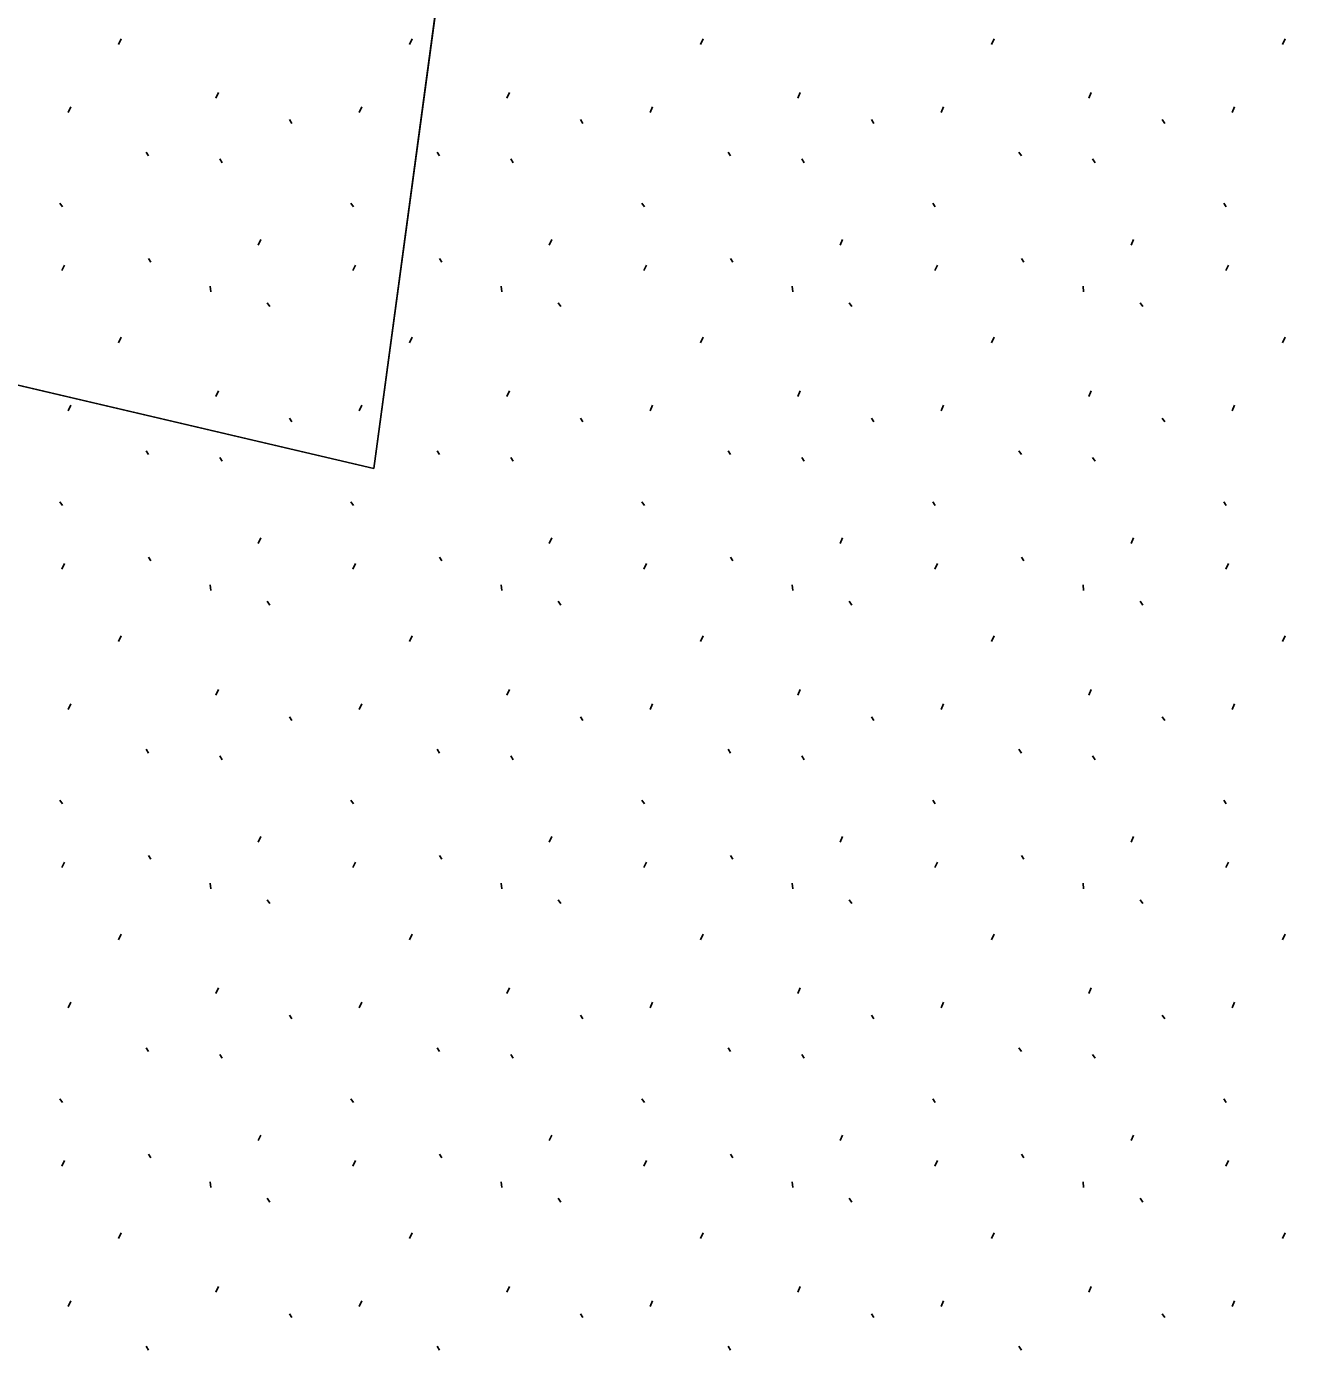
# Model space of a CAD drawing. Extents: x 419396 to 421519, y 4453567 to 4456767.
# Drawn here: x 420598.37 to 420634.6, y 4455660.36 to 4455698.13 of the extents above; entities that cross this region are included whole.
import ezdxf

# ---------------------------------------------------------------- set-up
doc = ezdxf.new("R2010")
doc.units = 0
doc.layers.add('0_KADASTRO', color=7, linetype='Continuous')
doc.layers.add('Level 41', color=7, linetype='Continuous')

msp = doc.modelspace()

# ---------------------------------------------------------------- linework, layer by layer
at = {"layer": '0_KADASTRO'}
for points in [[(420506.44, 4455709.378), (420516.325, 4455752.854), (420525.225, 4455781.05), (420578.04, 4455894.75), (420621.81, 4455921.26), (420641.86, 4455973.2), (420672.86, 4455995.01), (420698.25, 4456004.57), (420688.124, 4455985.034), (420683.467, 4455968.363), (420682.186, 4455953.735), (420668.168, 4455932.953), (420654.117, 4455891.066), (420638.239, 4455874.451), (420637.332, 4455825.874), (420621.38, 4455786.205), (420621.113, 4455745.073), (420614.844, 4455734.095), (420608.268, 4455685.53)], [(420545.417, 4455447.038), (420561.035, 4455696.592), (420608.268, 4455685.53), (420614.844, 4455734.095), (420621.113, 4455745.073), (420621.38, 4455786.205), (420636.291, 4455823.285), (420701.58, 4455861.23), (420708.62, 4455863.92), (420715.79, 4455864.57), (420723.78, 4455862.78), (420730.13, 4455859.19), (420735, 4455853.4), (420771.9, 4455797.51), (420787.06, 4455778.4), (420884.04, 4455668.02), (420888.93, 4455658.72), (420890.16, 4455653.06), (420890.461, 4455645.521), (420886.579, 4455581.517), (420884.979, 4455552.191), (420718.56, 4455563.04), (420710.4, 4455437.34), (420549.3, 4455446.81)]]:
    msp.add_lwpolyline(points, close=True, dxfattribs=at)
at = {"layer": 'Level 41'}
for p, q in [((420601, 4455697.621), (420601.072, 4455697.781)), ((420609.293, 4455697.621), (420609.365, 4455697.781)), ((420617.586, 4455697.621), (420617.658, 4455697.781)), ((420625.879, 4455697.621), (420625.951, 4455697.781)), ((420634.172, 4455697.621), (420634.244, 4455697.781)), ((420603.772, 4455696.091), (420603.842, 4455696.251)), ((420612.065, 4455696.091), (420612.135, 4455696.251)), ((420620.358, 4455696.091), (420620.428, 4455696.251)), ((420628.651, 4455696.091), (420628.721, 4455696.251)), ((420599.562, 4455695.683), (420599.633, 4455695.843)), ((420607.855, 4455695.683), (420607.926, 4455695.843)), ((420616.148, 4455695.683), (420616.219, 4455695.843)), ((420624.441, 4455695.683), (420624.512, 4455695.843)), ((420632.734, 4455695.683), (420632.805, 4455695.843)), ((420605.867, 4455695.475), (420605.938, 4455695.369)), ((420614.16, 4455695.475), (420614.231, 4455695.369)), ((420622.453, 4455695.475), (420622.524, 4455695.369)), ((420630.746, 4455695.475), (420630.817, 4455695.369)), ((420601.782, 4455694.546), (420601.853, 4455694.439)), ((420603.881, 4455694.354), (420603.952, 4455694.247)), ((420610.075, 4455694.546), (420610.146, 4455694.439)), ((420612.174, 4455694.354), (420612.245, 4455694.247)), ((420618.368, 4455694.546), (420618.439, 4455694.439)), ((420620.467, 4455694.354), (420620.538, 4455694.247)), ((420626.661, 4455694.546), (420626.732, 4455694.439)), ((420628.76, 4455694.354), (420628.831, 4455694.247)), ((420599.326, 4455693.093), (420599.397, 4455692.986)), ((420607.619, 4455693.093), (420607.69, 4455692.986)), ((420615.912, 4455693.093), (420615.983, 4455692.986)), ((420624.205, 4455693.093), (420624.276, 4455692.986)), ((420632.498, 4455693.093), (420632.569, 4455692.986)), ((420604.978, 4455691.9), (420605.049, 4455692.059)), ((420613.271, 4455691.9), (420613.342, 4455692.059)), ((420621.564, 4455691.9), (420621.635, 4455692.059)), ((420629.857, 4455691.9), (420629.928, 4455692.059)), ((420599.384, 4455691.171), (420599.456, 4455691.331)), ((420601.849, 4455691.516), (420601.92, 4455691.409)), ((420607.677, 4455691.171), (420607.749, 4455691.331)), ((420610.142, 4455691.516), (420610.213, 4455691.409)), ((420615.97, 4455691.171), (420616.042, 4455691.331)), ((420618.435, 4455691.516), (420618.506, 4455691.409)), ((420624.263, 4455691.171), (420624.335, 4455691.331)), ((420626.728, 4455691.516), (420626.799, 4455691.409)), ((420632.556, 4455691.171), (420632.628, 4455691.331)), ((420603.607, 4455690.725), (420603.625, 4455690.565)), ((420611.9, 4455690.725), (420611.918, 4455690.565)), ((420620.193, 4455690.725), (420620.211, 4455690.565)), ((420628.486, 4455690.725), (420628.504, 4455690.565)), ((420605.237, 4455690.255), (420605.307, 4455690.148)), ((420613.53, 4455690.255), (420613.6, 4455690.148)), ((420621.823, 4455690.255), (420621.893, 4455690.148)), ((420630.116, 4455690.255), (420630.186, 4455690.148)), ((420601, 4455689.111), (420601.072, 4455689.271)), ((420609.293, 4455689.111), (420609.365, 4455689.271)), ((420617.586, 4455689.111), (420617.658, 4455689.271)), ((420625.879, 4455689.111), (420625.951, 4455689.271)), ((420634.172, 4455689.111), (420634.244, 4455689.271)), ((420603.772, 4455687.581), (420603.842, 4455687.741)), ((420612.065, 4455687.581), (420612.135, 4455687.741)), ((420620.358, 4455687.581), (420620.428, 4455687.741)), ((420628.651, 4455687.581), (420628.721, 4455687.741)), ((420599.562, 4455687.173), (420599.633, 4455687.333)), ((420607.855, 4455687.173), (420607.926, 4455687.333)), ((420616.148, 4455687.173), (420616.219, 4455687.333)), ((420624.441, 4455687.173), (420624.512, 4455687.333)), ((420632.734, 4455687.173), (420632.805, 4455687.333)), ((420605.867, 4455686.965), (420605.938, 4455686.859)), ((420614.16, 4455686.965), (420614.231, 4455686.859)), ((420622.453, 4455686.965), (420622.524, 4455686.859)), ((420630.746, 4455686.965), (420630.817, 4455686.859)), ((420601.782, 4455686.036), (420601.853, 4455685.929)), ((420610.075, 4455686.036), (420610.146, 4455685.929)), ((420618.368, 4455686.036), (420618.439, 4455685.929)), ((420626.661, 4455686.036), (420626.732, 4455685.929)), ((420603.881, 4455685.844), (420603.952, 4455685.737)), ((420612.174, 4455685.844), (420612.245, 4455685.737)), ((420620.467, 4455685.844), (420620.538, 4455685.737)), ((420628.76, 4455685.844), (420628.831, 4455685.737)), ((420599.326, 4455684.583), (420599.397, 4455684.476)), ((420607.619, 4455684.583), (420607.69, 4455684.476)), ((420615.912, 4455684.583), (420615.983, 4455684.476)), ((420624.205, 4455684.583), (420624.276, 4455684.476)), ((420632.498, 4455684.583), (420632.569, 4455684.476)), ((420604.978, 4455683.39), (420605.049, 4455683.549)), ((420613.271, 4455683.39), (420613.342, 4455683.549)), ((420621.564, 4455683.39), (420621.635, 4455683.549)), ((420629.857, 4455683.39), (420629.928, 4455683.549)), ((420601.849, 4455683.006), (420601.92, 4455682.899)), ((420610.142, 4455683.006), (420610.213, 4455682.899)), ((420618.435, 4455683.006), (420618.506, 4455682.899)), ((420626.728, 4455683.006), (420626.799, 4455682.899)), ((420599.384, 4455682.661), (420599.456, 4455682.821)), ((420607.677, 4455682.661), (420607.749, 4455682.821)), ((420615.97, 4455682.661), (420616.042, 4455682.821)), ((420624.263, 4455682.661), (420624.335, 4455682.821)), ((420632.556, 4455682.661), (420632.628, 4455682.821)), ((420603.607, 4455682.215), (420603.625, 4455682.055)), ((420611.9, 4455682.215), (420611.918, 4455682.055)), ((420620.193, 4455682.215), (420620.211, 4455682.055)), ((420628.486, 4455682.215), (420628.504, 4455682.055)), ((420605.237, 4455681.745), (420605.307, 4455681.638)), ((420613.53, 4455681.745), (420613.6, 4455681.638)), ((420621.823, 4455681.745), (420621.893, 4455681.638)), ((420630.116, 4455681.745), (420630.186, 4455681.638)), ((420601, 4455680.601), (420601.072, 4455680.761)), ((420609.293, 4455680.601), (420609.365, 4455680.761)), ((420617.586, 4455680.601), (420617.658, 4455680.761)), ((420625.879, 4455680.601), (420625.951, 4455680.761)), ((420634.172, 4455680.601), (420634.244, 4455680.761)), ((420603.772, 4455679.071), (420603.842, 4455679.231)), ((420612.065, 4455679.071), (420612.135, 4455679.231)), ((420620.358, 4455679.071), (420620.428, 4455679.231)), ((420628.651, 4455679.071), (420628.721, 4455679.231)), ((420599.562, 4455678.663), (420599.633, 4455678.823)), ((420607.855, 4455678.663), (420607.926, 4455678.823)), ((420616.148, 4455678.663), (420616.219, 4455678.823)), ((420624.441, 4455678.663), (420624.512, 4455678.823)), ((420632.734, 4455678.663), (420632.805, 4455678.823)), ((420605.867, 4455678.455), (420605.938, 4455678.349)), ((420614.16, 4455678.455), (420614.231, 4455678.349)), ((420622.453, 4455678.455), (420622.524, 4455678.349)), ((420630.746, 4455678.455), (420630.817, 4455678.349)), ((420601.782, 4455677.526), (420601.853, 4455677.419)), ((420603.881, 4455677.334), (420603.952, 4455677.227)), ((420610.075, 4455677.526), (420610.146, 4455677.419)), ((420612.174, 4455677.334), (420612.245, 4455677.227)), ((420618.368, 4455677.526), (420618.439, 4455677.419)), ((420620.467, 4455677.334), (420620.538, 4455677.227)), ((420626.661, 4455677.526), (420626.732, 4455677.419)), ((420628.76, 4455677.334), (420628.831, 4455677.227)), ((420599.326, 4455676.073), (420599.397, 4455675.966)), ((420607.619, 4455676.073), (420607.69, 4455675.966)), ((420615.912, 4455676.073), (420615.983, 4455675.966)), ((420624.205, 4455676.073), (420624.276, 4455675.966)), ((420632.498, 4455676.073), (420632.569, 4455675.966)), ((420604.978, 4455674.88), (420605.049, 4455675.039)), ((420613.271, 4455674.88), (420613.342, 4455675.039)), ((420621.564, 4455674.88), (420621.635, 4455675.039)), ((420629.857, 4455674.88), (420629.928, 4455675.039)), ((420599.384, 4455674.151), (420599.456, 4455674.311)), ((420601.849, 4455674.496), (420601.92, 4455674.389)), ((420607.677, 4455674.151), (420607.749, 4455674.311)), ((420610.142, 4455674.496), (420610.213, 4455674.389)), ((420615.97, 4455674.151), (420616.042, 4455674.311)), ((420618.435, 4455674.496), (420618.506, 4455674.389)), ((420624.263, 4455674.151), (420624.335, 4455674.311)), ((420626.728, 4455674.496), (420626.799, 4455674.389)), ((420632.556, 4455674.151), (420632.628, 4455674.311)), ((420603.607, 4455673.705), (420603.625, 4455673.545)), ((420611.9, 4455673.705), (420611.918, 4455673.545)), ((420620.193, 4455673.705), (420620.211, 4455673.545)), ((420628.486, 4455673.705), (420628.504, 4455673.545)), ((420605.237, 4455673.235), (420605.307, 4455673.128)), ((420613.53, 4455673.235), (420613.6, 4455673.128)), ((420621.823, 4455673.235), (420621.893, 4455673.128)), ((420630.116, 4455673.235), (420630.186, 4455673.128)), ((420601, 4455672.091), (420601.072, 4455672.251)), ((420609.293, 4455672.091), (420609.365, 4455672.251)), ((420617.586, 4455672.091), (420617.658, 4455672.251)), ((420625.879, 4455672.091), (420625.951, 4455672.251)), ((420634.172, 4455672.091), (420634.244, 4455672.251)), ((420603.772, 4455670.561), (420603.842, 4455670.721)), ((420612.065, 4455670.561), (420612.135, 4455670.721)), ((420620.358, 4455670.561), (420620.428, 4455670.721)), ((420628.651, 4455670.561), (420628.721, 4455670.721)), ((420599.562, 4455670.153), (420599.633, 4455670.313)), ((420607.855, 4455670.153), (420607.926, 4455670.313)), ((420616.148, 4455670.153), (420616.219, 4455670.313)), ((420624.441, 4455670.153), (420624.512, 4455670.313)), ((420632.734, 4455670.153), (420632.805, 4455670.313)), ((420605.867, 4455669.945), (420605.938, 4455669.839)), ((420614.16, 4455669.945), (420614.231, 4455669.839)), ((420622.453, 4455669.945), (420622.524, 4455669.839)), ((420630.746, 4455669.945), (420630.817, 4455669.839)), ((420601.782, 4455669.016), (420601.853, 4455668.909)), ((420610.075, 4455669.016), (420610.146, 4455668.909)), ((420618.368, 4455669.016), (420618.439, 4455668.909)), ((420626.661, 4455669.016), (420626.732, 4455668.909)), ((420603.881, 4455668.824), (420603.952, 4455668.717)), ((420612.174, 4455668.824), (420612.245, 4455668.717)), ((420620.467, 4455668.824), (420620.538, 4455668.717)), ((420628.76, 4455668.824), (420628.831, 4455668.717)), ((420599.326, 4455667.563), (420599.397, 4455667.456)), ((420607.619, 4455667.563), (420607.69, 4455667.456)), ((420615.912, 4455667.563), (420615.983, 4455667.456)), ((420624.205, 4455667.563), (420624.276, 4455667.456)), ((420632.498, 4455667.563), (420632.569, 4455667.456)), ((420604.978, 4455666.37), (420605.049, 4455666.529)), ((420613.271, 4455666.37), (420613.342, 4455666.529)), ((420621.564, 4455666.37), (420621.635, 4455666.529)), ((420629.857, 4455666.37), (420629.928, 4455666.529)), ((420601.849, 4455665.986), (420601.92, 4455665.879)), ((420610.142, 4455665.986), (420610.213, 4455665.879)), ((420618.435, 4455665.986), (420618.506, 4455665.879)), ((420626.728, 4455665.986), (420626.799, 4455665.879)), ((420599.384, 4455665.641), (420599.456, 4455665.801)), ((420607.677, 4455665.641), (420607.749, 4455665.801)), ((420615.97, 4455665.641), (420616.042, 4455665.801)), ((420624.263, 4455665.641), (420624.335, 4455665.801)), ((420632.556, 4455665.641), (420632.628, 4455665.801)), ((420603.607, 4455665.195), (420603.625, 4455665.035)), ((420611.9, 4455665.195), (420611.918, 4455665.035)), ((420620.193, 4455665.195), (420620.211, 4455665.035)), ((420628.486, 4455665.195), (420628.504, 4455665.035)), ((420605.237, 4455664.725), (420605.307, 4455664.618)), ((420613.53, 4455664.725), (420613.6, 4455664.618)), ((420621.823, 4455664.725), (420621.893, 4455664.618)), ((420630.116, 4455664.725), (420630.186, 4455664.618)), ((420601, 4455663.581), (420601.072, 4455663.741)), ((420609.293, 4455663.581), (420609.365, 4455663.741)), ((420617.586, 4455663.581), (420617.658, 4455663.741)), ((420625.879, 4455663.581), (420625.951, 4455663.741)), ((420634.172, 4455663.581), (420634.244, 4455663.741)), ((420603.772, 4455662.051), (420603.842, 4455662.211)), ((420612.065, 4455662.051), (420612.135, 4455662.211)), ((420620.358, 4455662.051), (420620.428, 4455662.211)), ((420628.651, 4455662.051), (420628.721, 4455662.211)), ((420599.562, 4455661.643), (420599.633, 4455661.803)), ((420607.855, 4455661.643), (420607.926, 4455661.803)), ((420616.148, 4455661.643), (420616.219, 4455661.803)), ((420624.441, 4455661.643), (420624.512, 4455661.803)), ((420632.734, 4455661.643), (420632.805, 4455661.803)), ((420605.867, 4455661.435), (420605.938, 4455661.329)), ((420614.16, 4455661.435), (420614.231, 4455661.329)), ((420622.453, 4455661.435), (420622.524, 4455661.329)), ((420630.746, 4455661.435), (420630.817, 4455661.329)), ((420601.782, 4455660.506), (420601.853, 4455660.399)), ((420610.075, 4455660.506), (420610.146, 4455660.399)), ((420618.368, 4455660.506), (420618.439, 4455660.399)), ((420626.661, 4455660.506), (420626.732, 4455660.399))]:
    msp.add_line(p, q, dxfattribs=at)

doc.saveas('drawing.dxf')
